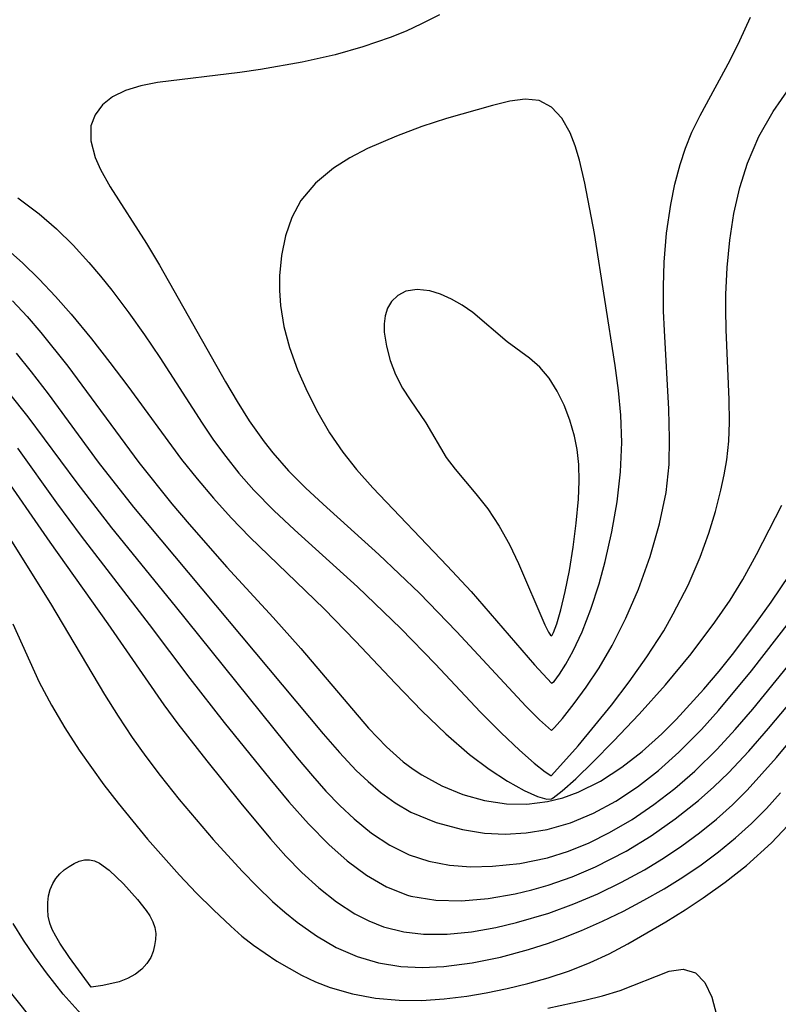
# Model space of a CAD drawing. Header units: metres. Extents: x 1073367 to 1082519, y 1569854 to 1574957.
# Tile 381 of 656: x 1076474 to 1076523, y 1573638 to 1573703. Entities that reach past the tile are written whole.
import ezdxf

# ---------------------------------------------------------------- set-up
doc = ezdxf.new("R2010")
doc.units = ezdxf.units.M
doc.layers.add('CGG_CurvaNivelLidar_v1', color=253, linetype='Continuous', lineweight=30)

msp = doc.modelspace()

# ---------------------------------------------------------------- linework, layer by layer
at = {"layer": 'CGG_CurvaNivelLidar_v1'}
for p, q in [((1076501.2018, 1573702.9418, 70.5), (1076500.0434, 1573702.3424, 70.5)), ((1076500.0434, 1573702.3424, 70.5), (1076499.0278, 1573701.8733, 70.5)), ((1076520.7957, 1573701.2595, 70.5), (1076521.485, 1573702.7739, 70.5)), ((1076499.0278, 1573701.8733, 70.5), (1076497.9915, 1573701.4493, 70.5)), ((1076497.9915, 1573701.4493, 70.5), (1076496.2186, 1573700.8389, 70.5)), ((1076520.1485, 1573699.99, 70.5), (1076520.7957, 1573701.2595, 70.5)), ((1076494.409, 1573700.3327, 70.5), (1076492.2581, 1573699.8453, 70.5)), ((1076496.2186, 1573700.8389, 70.5), (1076494.409, 1573700.3327, 70.5)), ((1076492.2581, 1573699.8453, 70.5), (1076489.5342, 1573699.3649, 70.5)), ((1076518.2023, 1573696.3806, 70.5), (1076520.1485, 1573699.99, 70.5)), ((1076488.1874, 1573699.1753, 70.5), (1076482.829, 1573698.5351, 70.5)), ((1076489.5342, 1573699.3649, 70.5), (1076488.1874, 1573699.1753, 70.5)), ((1076482.829, 1573698.5351, 70.5), (1076481.7352, 1573698.3142, 70.5)), ((1076480.7467, 1573698.0058, 70.5), (1076479.8951, 1573697.5866, 70.5)), ((1076481.7352, 1573698.3142, 70.5), (1076480.7467, 1573698.0058, 70.5)), ((1076522.9676, 1573696.6427, 70), (1076524.0551, 1573698.2021, 70)), ((1076479.2357, 1573697.0599, 70.5), (1076478.7594, 1573696.4266, 70.5)), ((1076479.8951, 1573697.5866, 70.5), (1076479.2357, 1573697.0599, 70.5)), ((1076505.7898, 1573697.3028, 71), (1076504.667, 1573697.0261, 71)), ((1076506.7998, 1573697.4424, 71), (1076505.7898, 1573697.3028, 71)), ((1076507.7004, 1573697.3437, 71), (1076506.7998, 1573697.4424, 71)), ((1076508.5013, 1573696.9155, 71), (1076507.7004, 1573697.3437, 71)), ((1076478.7594, 1573696.4266, 70.5), (1076478.4935, 1573695.7051, 70.5)), ((1076504.667, 1573697.0261, 71), (1076501.6689, 1573696.1749, 71)), ((1076509.1828, 1573696.1957, 71), (1076508.5013, 1573696.9155, 71)), ((1076522.0318, 1573695.0003, 70), (1076522.9676, 1573696.6427, 70)), ((1076501.6689, 1573696.1749, 71), (1076500.062, 1573695.6509, 71)), ((1076509.7342, 1573695.242, 71), (1076509.1828, 1573696.1957, 71)), ((1076517.6675, 1573695.2794, 70.5), (1076518.2023, 1573696.3806, 70.5)), ((1076478.4935, 1573695.7051, 70.5), (1076478.4828, 1573694.7117, 70.5)), ((1076500.062, 1573695.6509, 71), (1076498.4005, 1573695.031, 71)), ((1076510.061, 1573694.3924, 71), (1076509.7342, 1573695.242, 71)), ((1076517.2445, 1573694.2465, 70.5), (1076517.6675, 1573695.2794, 70.5)), ((1076478.4828, 1573694.7117, 70.5), (1076478.7722, 1573693.6414, 70.5)), ((1076498.4005, 1573695.031, 71), (1076496.5084, 1573694.2121, 71)), ((1076521.2768, 1573693.2765, 70), (1076522.0318, 1573695.0003, 70)), ((1076496.5084, 1573694.2121, 71), (1076495.3675, 1573693.6199, 71)), ((1076510.3332, 1573693.4534, 71), (1076510.061, 1573694.3924, 71)), ((1076516.8873, 1573693.1835, 70.5), (1076517.2445, 1573694.2465, 70.5)), ((1076478.7722, 1573693.6414, 70.5), (1076479.1179, 1573692.8585, 70.5)), ((1076495.3675, 1573693.6199, 71), (1076494.3054, 1573692.9505, 71)), ((1076510.6802, 1573691.97, 71), (1076510.3332, 1573693.4534, 71)), ((1076520.7804, 1573691.685, 70), (1076521.2768, 1573693.2765, 70)), ((1076479.1179, 1573692.8585, 70.5), (1076479.7422, 1573691.7251, 70.5)), ((1076494.3054, 1573692.9505, 71), (1076493.125, 1573691.9703, 71)), ((1076516.5488, 1573691.896, 70.5), (1076516.8873, 1573693.1835, 70.5)), ((1076493.125, 1573691.9703, 71), (1076492.1738, 1573690.825, 71)), ((1076511.3061, 1573688.6806, 71), (1076510.6802, 1573691.97, 71)), ((1076479.7422, 1573691.7251, 70.5), (1076482.1122, 1573688.0255, 70.5)), ((1076516.285, 1573690.5793, 70.5), (1076516.5488, 1573691.896, 70.5)), ((1076520.401, 1573689.9815, 70), (1076520.7804, 1573691.685, 70)), ((1076473.7275, 1573691.0049, 70), (1076475.1128, 1573689.9705, 70)), ((1076492.1738, 1573690.825, 71), (1076491.5859, 1573689.7218, 71)), ((1076516.0161, 1573688.7102, 70.5), (1076516.285, 1573690.5793, 70.5)), ((1076520.133, 1573688.2408, 70), (1076520.401, 1573689.9815, 70)), ((1076475.1128, 1573689.9705, 70), (1076476.2495, 1573688.9774, 70)), ((1076491.5859, 1573689.7218, 71), (1076491.1769, 1573688.5202, 71)), ((1076476.2495, 1573688.9774, 70), (1076477.3263, 1573687.9131, 70)), ((1076515.8546, 1573686.81, 70.5), (1076516.0161, 1573688.7102, 70.5)), ((1076491.1769, 1573688.5202, 71), (1076490.919, 1573687.2479, 71)), ((1076512.6531, 1573680.0688, 71), (1076511.3061, 1573688.6806, 71)), ((1076519.9626, 1573686.4757, 70), (1076520.133, 1573688.2408, 70)), ((1076472.884, 1573687.7863, 69.5), (1076474.03, 1573686.7736, 69.5)), ((1076477.3263, 1573687.9131, 70), (1076478.3557, 1573686.7946, 70)), ((1076482.1122, 1573688.0255, 70.5), (1076482.9583, 1573686.6224, 70.5)), ((1076474.03, 1573686.7736, 69.5), (1076475.1258, 1573685.7001, 69.5)), ((1076478.3557, 1573686.7946, 70), (1076479.1189, 1573685.9068, 70)), ((1076490.919, 1573687.2479, 71), (1076490.7924, 1573685.9292, 71)), ((1076515.8022, 1573685.2248, 70.5), (1076515.8546, 1573686.81, 70.5)), ((1076482.9583, 1573686.6224, 70.5), (1076487.26, 1573679.012, 70.5)), ((1076519.8833, 1573684.6969, 70), (1076519.9626, 1573686.4757, 70)), ((1076475.1258, 1573685.7001, 69.5), (1076476.1801, 1573684.578, 69.5)), ((1076479.1189, 1573685.9068, 70), (1076479.8559, 1573684.9938, 70)), ((1076490.7924, 1573685.9292, 71), (1076490.7783, 1573684.9637, 71)), ((1076479.8559, 1573684.9938, 70), (1076480.9569, 1573683.5162, 70)), ((1076490.7783, 1573684.9637, 71), (1076490.839, 1573683.9904, 71)), ((1076499.0222, 1573684.9159, 71.5), (1076498.4992, 1573684.6476, 71.5)), ((1076499.7628, 1573685.0379, 71.5), (1076499.0222, 1573684.9159, 71.5)), ((1076500.5734, 1573684.9538, 71.5), (1076499.7628, 1573685.0379, 71.5)), ((1076501.2818, 1573684.7377, 71.5), (1076500.5734, 1573684.9538, 71.5)), ((1076515.8153, 1573683.631, 70.5), (1076515.8022, 1573685.2248, 70.5)), ((1076473.372, 1573684.2939, 69), (1076474.3351, 1573683.2632, 69)), ((1076476.1801, 1573684.578, 69.5), (1076477.1997, 1573683.417, 69.5)), ((1076498.0801, 1573684.2425, 71.5), (1076497.8265, 1573683.814, 71.5)), ((1076498.4992, 1573684.6476, 71.5), (1076498.0801, 1573684.2425, 71.5)), ((1076501.9937, 1573684.4136, 71.5), (1076501.2818, 1573684.7377, 71.5)), ((1076502.6959, 1573684.0039, 71.5), (1076501.9937, 1573684.4136, 71.5)), ((1076519.8778, 1573683.7241, 70), (1076519.8833, 1573684.6969, 70)), ((1076490.839, 1573683.9904, 71), (1076491.0663, 1573682.6206, 71)), ((1076497.8265, 1573683.814, 71.5), (1076497.6669, 1573683.32, 71.5)), ((1076503.3754, 1573683.5257, 71.5), (1076502.6959, 1573684.0039, 71.5)), ((1076515.8651, 1573682.3695, 70.5), (1076515.8153, 1573683.631, 70.5)), ((1076519.9058, 1573682.4042, 70), (1076519.8778, 1573683.7241, 70)), ((1076474.3351, 1573683.2632, 69), (1076475.2365, 1573682.2304, 69)), ((1076477.1997, 1573683.417, 69.5), (1076478.5216, 1573681.8099, 69.5)), ((1076480.9569, 1573683.5162, 70), (1076481.9764, 1573682.0707, 70)), ((1076497.6669, 1573683.32, 71.5), (1076497.6038, 1573682.8032, 71.5)), ((1076505.6226, 1573681.6249, 71.5), (1076503.3754, 1573683.5257, 71.5)), ((1076491.0663, 1573682.6206, 71), (1076491.4383, 1573681.2521, 71)), ((1076497.6038, 1573682.8032, 71.5), (1076497.6145, 1573682.2512, 71.5)), ((1076516.156, 1573677.2424, 70.5), (1076515.8651, 1573682.3695, 70.5)), ((1076520.0976, 1573677.8632, 70), (1076519.9058, 1573682.4042, 70)), ((1076475.2365, 1573682.2304, 69), (1076476.9784, 1573680.0464, 69)), ((1076478.5216, 1573681.8099, 69.5), (1076479.7188, 1573680.2828, 69.5)), ((1076481.9764, 1573682.0707, 70), (1076482.9729, 1573680.6025, 70)), ((1076497.6145, 1573682.2512, 71.5), (1076497.7466, 1573681.347, 71.5)), ((1076491.4383, 1573681.2521, 71), (1076491.9625, 1573679.806, 71)), ((1076497.7466, 1573681.347, 71.5), (1076497.9964, 1573680.4149, 71.5)), ((1076507.0747, 1573680.5595, 71.5), (1076505.6226, 1573681.6249, 71.5)), ((1076473.6085, 1573680.8775, 68.5), (1076474.6008, 1573679.6716, 68.5)), ((1076482.9729, 1573680.6025, 70), (1076485.7346, 1573676.3303, 70)), ((1076497.9964, 1573680.4149, 71.5), (1076498.3495, 1573679.4878, 71.5)), ((1076507.7476, 1573679.9746, 71.5), (1076507.0747, 1573680.5595, 71.5)), ((1076476.9784, 1573680.0464, 69), (1076481.619, 1573673.7618, 69)), ((1076479.7188, 1573680.2828, 69.5), (1076480.8935, 1573678.7346, 69.5)), ((1076491.9625, 1573679.806, 71), (1076492.5924, 1573678.3743, 71)), ((1076508.3592, 1573679.2475, 71.5), (1076507.7476, 1573679.9746, 71.5)), ((1076512.8822, 1573678.4428, 71), (1076512.6531, 1573680.0688, 71)), ((1076474.6008, 1573679.6716, 68.5), (1076475.7043, 1573678.234, 68.5)), ((1076498.3495, 1573679.4878, 71.5), (1076498.8006, 1573678.5976, 71.5)), ((1076508.8845, 1573678.4114, 71.5), (1076508.3592, 1573679.2475, 71.5)), ((1076480.8935, 1573678.7346, 69.5), (1076484.4007, 1573673.9615, 69.5)), ((1076487.26, 1573679.012, 70.5), (1076488.0131, 1573677.7292, 70.5)), ((1076498.8006, 1573678.5976, 71.5), (1076499.2929, 1573677.8328, 71.5)), ((1076513.0396, 1573676.8354, 71), (1076512.8822, 1573678.4428, 71)), ((1076473.1887, 1573678.2429, 68), (1076474.3804, 1573676.7257, 68)), ((1076475.7043, 1573678.234, 68.5), (1076478.9572, 1573673.7884, 68.5)), ((1076492.5924, 1573678.3743, 71), (1076493.2805, 1573677.0186, 71)), ((1076499.2929, 1573677.8328, 71.5), (1076500.3231, 1573676.3526, 71.5)), ((1076509.3328, 1573677.4913, 71.5), (1076508.8845, 1573678.4114, 71.5)), ((1076520.1081, 1573676.3756, 70), (1076520.0976, 1573677.8632, 70)), ((1076488.0131, 1573677.7292, 70.5), (1076488.8045, 1573676.4773, 70.5)), ((1076509.7075, 1573676.5064, 71.5), (1076509.3328, 1573677.4913, 71.5)), ((1076516.2083, 1573675.3156, 70.5), (1076516.156, 1573677.2424, 70.5)), ((1076474.3804, 1573676.7257, 68), (1076477.5641, 1573672.4428, 68)), ((1076493.2805, 1573677.0186, 71), (1076494.0507, 1573675.6959, 71)), ((1076510.0052, 1573675.4709, 71.5), (1076509.7075, 1573676.5064, 71.5)), ((1076513.0879, 1573675.0553, 71), (1076513.0396, 1573676.8354, 71)), ((1076485.7346, 1573676.3303, 70), (1076486.4873, 1573675.2232, 70)), ((1076488.8045, 1573676.4773, 70.5), (1076489.7791, 1573675.1005, 70.5)), ((1076500.3231, 1573676.3526, 71.5), (1076501.6523, 1573674.0797, 71.5)), ((1076520.0598, 1573675.1476, 70), (1076520.1081, 1573676.3756, 70)), ((1076486.4873, 1573675.2232, 70), (1076487.2749, 1573674.1438, 70)), ((1076494.0507, 1573675.6959, 71), (1076494.9134, 1573674.4232, 71)), ((1076510.1834, 1573674.5999, 71.5), (1076510.0052, 1573675.4709, 71.5)), ((1076516.1791, 1573673.628, 70.5), (1076516.2083, 1573675.3156, 70.5)), ((1076473.6959, 1573674.701, 67.5), (1076476.2539, 1573671.1352, 67.5)), ((1076489.7791, 1573675.1005, 70.5), (1076490.3486, 1573674.3786, 70.5)), ((1076510.288, 1573673.6222, 71.5), (1076510.1834, 1573674.5999, 71.5)), ((1076513.0068, 1573673.1553, 71), (1076513.0879, 1573675.0553, 71)), ((1076519.9376, 1573673.9386, 70), (1076520.0598, 1573675.1476, 70)), ((1076484.4007, 1573673.9615, 69.5), (1076485.4162, 1573672.6862, 69.5)), ((1076487.2749, 1573674.1438, 70), (1076488.1391, 1573673.0648, 70)), ((1076490.3486, 1573674.3786, 70.5), (1076491.3782, 1573673.2143, 70.5)), ((1076494.9134, 1573674.4232, 71), (1076495.802, 1573673.3042, 71)), ((1076501.6523, 1573674.0797, 71.5), (1076502.2239, 1573673.3143, 71.5)), ((1076519.7678, 1573672.9442, 70), (1076519.9376, 1573673.9386, 70)), ((1076472.4142, 1573673.4269, 67), (1076475.8024, 1573668.5674, 67)), ((1076478.9572, 1573673.7884, 68.5), (1076481.2697, 1573670.8425, 68.5)), ((1076481.619, 1573673.7618, 69), (1076483.7741, 1573671.0569, 69)), ((1076495.802, 1573673.3042, 71), (1076496.8616, 1573672.1056, 71)), ((1076502.2239, 1573673.3143, 71.5), (1076503.5894, 1573671.7158, 71.5)), ((1076510.3097, 1573672.5319, 71.5), (1076510.288, 1573673.6222, 71.5)), ((1076515.9769, 1573671.7972, 70.5), (1076516.1791, 1573673.628, 70.5)), ((1076485.4162, 1573672.6862, 69.5), (1076486.4712, 1573671.4436, 69.5)), ((1076488.1391, 1573673.0648, 70), (1076489.1168, 1573671.958, 70)), ((1076491.3782, 1573673.2143, 70.5), (1076492.4753, 1573672.1068, 70.5)), ((1076512.7866, 1573671.198, 71), (1076513.0068, 1573673.1553, 71)), ((1076519.5502, 1573671.9565, 70), (1076519.7678, 1573672.9442, 70)), ((1076477.5641, 1573672.4428, 68), (1076479.8425, 1573669.5037, 68)), ((1076492.4753, 1573672.1068, 70.5), (1076493.6191, 1573671.0372, 70.5)), ((1076496.8616, 1573672.1056, 71), (1076501.7157, 1573667.0267, 71)), ((1076510.2616, 1573671.3594, 71.5), (1076510.3097, 1573672.5319, 71.5)), ((1076486.4712, 1573671.4436, 69.5), (1076487.6393, 1573670.1504, 69.5)), ((1076489.1168, 1573671.958, 70), (1076490.4096, 1573670.6394, 70)), ((1076503.5894, 1573671.7158, 71.5), (1076504.3599, 1573670.7274, 71.5)), ((1076515.5543, 1573669.7636, 70.5), (1076515.9769, 1573671.7972, 70.5)), ((1076519.1913, 1573670.5577, 70), (1076519.5502, 1573671.9565, 70)), ((1076476.2539, 1573671.1352, 67.5), (1076477.8635, 1573668.9539, 67.5)), ((1076481.2697, 1573670.8425, 68.5), (1076493.6223, 1573656.0768, 68.5)), ((1076483.7741, 1573671.0569, 69), (1076484.891, 1573669.7317, 69)), ((1076493.6191, 1573671.0372, 70.5), (1076497.2511, 1573667.7633, 70.5)), ((1076504.3599, 1573670.7274, 71.5), (1076505.1081, 1573669.6149, 71.5)), ((1076510.124, 1573669.801, 71.5), (1076510.2616, 1573671.3594, 71.5)), ((1076512.4452, 1573669.2307, 71), (1076512.7866, 1573671.198, 71)), ((1076521.8818, 1573667.7637, 69.5), (1076523.5319, 1573670.9741, 69.5)), ((1076487.6393, 1573670.1504, 69.5), (1076488.8468, 1573668.8952, 69.5)), ((1076490.4096, 1573670.6394, 70), (1076491.7589, 1573669.37, 70)), ((1076518.7712, 1573669.1432, 70), (1076519.1913, 1573670.5577, 70)), ((1076479.8425, 1573669.5037, 68), (1076483.9852, 1573664.4044, 68)), ((1076484.891, 1573669.7317, 69), (1076487.3442, 1573666.9439, 69)), ((1076505.1081, 1573669.6149, 71.5), (1076505.7753, 1573668.4179, 71.5)), ((1076509.9218, 1573668.2328, 71.5), (1076510.124, 1573669.801, 71.5)), ((1076514.9438, 1573667.6396, 70.5), (1076515.5543, 1573669.7636, 70.5)), ((1076472.9889, 1573669.151, 66.5), (1076475.85, 1573664.5779, 66.5)), ((1076477.8635, 1573668.9539, 67.5), (1076482.2845, 1573663.1983, 67.5)), ((1076488.8468, 1573668.8952, 69.5), (1076493.6847, 1573664.2169, 69.5)), ((1076491.7589, 1573669.37, 70), (1076495.8674, 1573665.6545, 70)), ((1076512.0076, 1573667.3074, 71), (1076512.4452, 1573669.2307, 71)), ((1076518.2058, 1573667.5961, 70), (1076518.7712, 1573669.1432, 70)), ((1076475.8024, 1573668.5674, 67), (1076479.5975, 1573663.2415, 67)), ((1076505.7753, 1573668.4179, 71.5), (1076506.3676, 1573667.1819, 71.5)), ((1076509.6745, 1573666.7239, 71.5), (1076509.9218, 1573668.2328, 71.5)), ((1076497.2511, 1573667.7633, 70.5), (1076499.9103, 1573665.235, 70.5)), ((1076514.1789, 1573665.5067, 70.5), (1076514.9438, 1573667.6396, 70.5)), ((1076517.4101, 1573665.7714, 70), (1076518.2058, 1573667.5961, 70)), ((1076520.9854, 1573666.1315, 69.5), (1076521.8818, 1573667.7637, 69.5)), ((1076487.3442, 1573666.9439, 69), (1076490.3701, 1573663.6573, 69)), ((1076501.7157, 1573667.0267, 71), (1076503.2687, 1573665.3514, 71)), ((1076506.3676, 1573667.1819, 71.5), (1076508.0784, 1573663.1796, 71.5)), ((1076511.6106, 1573665.8598, 71), (1076512.0076, 1573667.3074, 71)), ((1076522.8191, 1573664.6571, 69), (1076524.6239, 1573667.3247, 69)), ((1076509.4011, 1573665.3428, 71.5), (1076509.6745, 1573666.7239, 71.5)), ((1076495.8674, 1573665.6545, 70), (1076498.6799, 1573662.9483, 70)), ((1076511.0747, 1573664.205, 71), (1076511.6106, 1573665.8598, 71)), ((1076516.4486, 1573663.8846, 70), (1076517.4101, 1573665.7714, 70)), ((1076520.1492, 1573664.7807, 69.5), (1076520.9854, 1573666.1315, 69.5)), ((1076499.9103, 1573665.235, 70.5), (1076502.3252, 1573662.7477, 70.5)), ((1076503.2687, 1573665.3514, 71), (1076507.4015, 1573660.5784, 71)), ((1076509.121, 1573664.1577, 71.5), (1076509.4011, 1573665.3428, 71.5)), ((1076513.3656, 1573663.6052, 70.5), (1076514.1789, 1573665.5067, 70.5)), ((1076475.85, 1573664.5779, 66.5), (1076479.3824, 1573658.6264, 66.5)), ((1076483.9852, 1573664.4044, 68), (1076491.938, 1573654.5157, 68)), ((1076519.1662, 1573663.3448, 69.5), (1076520.1492, 1573664.7807, 69.5)), ((1076521.8831, 1573663.3313, 69), (1076522.8191, 1573664.6571, 69)), ((1076493.6847, 1573664.2169, 69.5), (1076495.7321, 1573662.1131, 69.5)), ((1076508.8558, 1573663.2363, 71.5), (1076509.121, 1573664.1577, 71.5)), ((1076510.5051, 1573662.728, 71), (1076511.0747, 1573664.205, 71)), ((1076515.8256, 1573662.7966, 70), (1076516.4486, 1573663.8846, 70)), ((1076473.4084, 1573663.2527, 66), (1076475.1258, 1573659.4472, 66)), ((1076479.5975, 1573663.2415, 67), (1076483.2515, 1573657.9701, 67)), ((1076482.2845, 1573663.1983, 67.5), (1076484.9321, 1573659.6806, 67.5)), ((1076490.3701, 1573663.6573, 69), (1076492.1783, 1573661.6365, 69)), ((1076508.0784, 1573663.1796, 71.5), (1076508.3212, 1573662.6941, 71.5)), ((1076508.6457, 1573662.6703, 71.5), (1076508.8558, 1573663.2363, 71.5)), ((1076512.4686, 1573661.8282, 70.5), (1076513.3656, 1573663.6052, 70.5)), ((1076517.6089, 1573661.2926, 69.5), (1076519.1662, 1573663.3448, 69.5)), ((1076520.3969, 1573661.3595, 69), (1076521.8831, 1573663.3313, 69)), ((1076521.5565, 1573660.1752, 68.5), (1076524.0155, 1573663.3777, 68.5)), ((1076498.6799, 1573662.9483, 70), (1076500.9216, 1573660.6331, 70)), ((1076502.3252, 1573662.7477, 70.5), (1076506.8598, 1573657.8596, 70.5)), ((1076508.3212, 1573662.6941, 71.5), (1076508.4356, 1573662.5069, 71.5)), ((1076508.4356, 1573662.5069, 71.5), (1076508.5, 1573662.4554, 71.5)), ((1076508.5, 1573662.4554, 71.5), (1076508.5574, 1573662.4993, 71.5)), ((1076508.5574, 1573662.4993, 71.5), (1076508.6457, 1573662.6703, 71.5)), ((1076509.9275, 1573661.474, 71), (1076510.5051, 1573662.728, 71)), ((1076514.7351, 1573661.0865, 70), (1076515.8256, 1573662.7966, 70)), ((1076495.7321, 1573662.1131, 69.5), (1076498.3343, 1573659.3451, 69.5)), ((1076511.6174, 1573660.3836, 70.5), (1076512.4686, 1573661.8282, 70.5)), ((1076492.1783, 1573661.6365, 69), (1076496.5798, 1573656.4468, 69)), ((1076509.4544, 1573660.6092, 71), (1076509.9275, 1573661.474, 71)), ((1076515.9308, 1573659.275, 69.5), (1076517.6089, 1573661.2926, 69.5)), ((1076519.4312, 1573660.1533, 69), (1076520.3969, 1573661.3595, 69)), ((1076500.9216, 1573660.6331, 70), (1076503.8935, 1573657.4942, 70)), ((1076507.4015, 1573660.5784, 71), (1076508.5, 1573659.3685, 71)), ((1076509.0387, 1573659.9559, 71), (1076509.4544, 1573660.6092, 71)), ((1076513.5837, 1573659.4576, 70), (1076514.7351, 1573661.0865, 70)), ((1076521.6301, 1573657.6712, 68), (1076523.9243, 1573660.4773, 68)), ((1076508.6772, 1573659.4864, 71), (1076509.0387, 1573659.9559, 71)), ((1076510.7748, 1573659.1132, 70.5), (1076511.6174, 1573660.3836, 70.5)), ((1076518.4381, 1573658.9753, 69), (1076519.4312, 1573660.1533, 69)), ((1076519.4031, 1573657.5894, 68.5), (1076521.5565, 1573660.1752, 68.5)), ((1076475.1258, 1573659.4472, 66), (1076475.9215, 1573657.9363, 66)), ((1076484.9321, 1573659.6806, 67.5), (1076487.1829, 1573656.8196, 67.5)), ((1076498.3343, 1573659.3451, 69.5), (1076500.0556, 1573657.5667, 69.5)), ((1076508.5, 1573659.3685, 71), (1076508.6772, 1573659.4864, 71)), ((1076512.4301, 1573657.9446, 70), (1076513.5837, 1573659.4576, 70)), ((1076514.2141, 1573657.3467, 69.5), (1076515.9308, 1573659.275, 69.5)), ((1076479.3824, 1573658.6264, 66.5), (1076480.2616, 1573657.2243, 66.5)), ((1076509.9951, 1573658.0429, 70.5), (1076510.7748, 1573659.1132, 70.5)), ((1076516.63, 1573657.0076, 69), (1076518.4381, 1573658.9753, 69)), ((1076475.9215, 1573657.9363, 66), (1076476.7955, 1573656.4569, 66)), ((1076483.2515, 1573657.9701, 67), (1076484.1616, 1573656.7354, 67)), ((1076509.2347, 1573657.0831, 70.5), (1076509.9951, 1573658.0429, 70.5)), ((1076510.2492, 1573655.3002, 70), (1076512.4301, 1573657.9446, 70)), ((1076522.6609, 1573656.4158, 67.5), (1076523.9177, 1573657.9155, 67.5)), ((1076523.1701, 1573654.5232, 67), (1076526.1913, 1573658.1828, 67)), ((1076500.0556, 1573657.5667, 69.5), (1076501.6203, 1573656.0665, 69.5)), ((1076503.8935, 1573657.4942, 70), (1076505.2402, 1573656.1321, 70)), ((1076506.8598, 1573657.8596, 70.5), (1076507.7178, 1573656.9946, 70.5)), ((1076512.5598, 1573655.5865, 69.5), (1076514.2141, 1573657.3467, 69.5)), ((1076518.281, 1573656.3494, 68.5), (1076519.4031, 1573657.5894, 68.5)), ((1076520.4828, 1573656.3496, 68), (1076521.6301, 1573657.6712, 68)), ((1076480.2616, 1573657.2243, 66.5), (1076481.1773, 1573655.8434, 66.5)), ((1076484.1616, 1573656.7354, 67), (1076486.0393, 1573654.3116, 67)), ((1076487.1829, 1573656.8196, 67.5), (1076490.153, 1573653.1352, 67.5)), ((1076507.7178, 1573656.9946, 70.5), (1076508.5, 1573656.2817, 70.5)), ((1076508.7108, 1573656.4796, 70.5), (1076509.2347, 1573657.0831, 70.5)), ((1076515.6928, 1573656.0788, 69), (1076516.63, 1573657.0076, 69)), ((1076476.7955, 1573656.4569, 66), (1076477.7338, 1573655.0059, 66)), ((1076493.6223, 1573656.0768, 68.5), (1076494.6897, 1573654.8488, 68.5)), ((1076496.5798, 1573656.4468, 69), (1076497.7512, 1573655.2219, 69)), ((1076501.6203, 1573656.0665, 69.5), (1076503.1759, 1573654.7282, 69.5)), ((1076505.2402, 1573656.1321, 70), (1076506.4159, 1573655.0163, 70)), ((1076508.5, 1573656.2817, 70.5), (1076508.7108, 1573656.4796, 70.5)), ((1076514.4237, 1573654.9303, 69), (1076515.6928, 1573656.0788, 69)), ((1076516.8207, 1573654.8765, 68.5), (1076518.281, 1573656.3494, 68.5)), ((1076519.2997, 1573655.069, 68), (1076520.4828, 1573656.3496, 68)), ((1076521.3736, 1573654.9515, 67.5), (1076522.6609, 1573656.4158, 67.5)), ((1076481.1773, 1573655.8434, 66.5), (1076482.0678, 1573654.5909, 66.5)), ((1076511.237, 1573654.2442, 69.5), (1076512.5598, 1573655.5865, 69.5)), ((1076477.7338, 1573655.0059, 66), (1076479.3357, 1573652.7528, 66)), ((1076494.6897, 1573654.8488, 68.5), (1076495.7886, 1573653.6858, 68.5)), ((1076497.7512, 1573655.2219, 69), (1076498.8495, 1573654.248, 69)), ((1076503.1759, 1573654.7282, 69.5), (1076504.4529, 1573653.7671, 69.5)), ((1076506.4159, 1573655.0163, 70), (1076507.3882, 1573654.1559, 70)), ((1076508.5, 1573653.3508, 70), (1076510.2492, 1573655.3002, 70)), ((1076513.1042, 1573653.8934, 69), (1076514.4237, 1573654.9303, 69)), ((1076515.4803, 1573653.6771, 68.5), (1076516.8207, 1573654.8765, 68.5)), ((1076517.8537, 1573653.6469, 68), (1076519.2997, 1573655.069, 68)), ((1076520.0431, 1573653.5407, 67.5), (1076521.3736, 1573654.9515, 67.5)), ((1076482.0678, 1573654.5909, 66.5), (1076482.9934, 1573653.3619, 66.5)), ((1076486.0393, 1573654.3116, 67), (1076488.2551, 1573651.561, 67)), ((1076491.938, 1573654.5157, 68), (1076492.9293, 1573653.3328, 68)), ((1076498.8495, 1573654.248, 69), (1076499.5004, 1573653.7607, 69)), ((1076507.3882, 1573654.1559, 70), (1076508.0911, 1573653.5876, 70)), ((1076510.1006, 1573653.1498, 69.5), (1076511.237, 1573654.2442, 69.5)), ((1076521.2706, 1573652.4102, 67), (1076523.1701, 1573654.5232, 67)), ((1076495.7886, 1573653.6858, 68.5), (1076496.5566, 1573652.9558, 68.5)), ((1076499.5004, 1573653.7607, 69), (1076500.051, 1573653.3992, 69)), ((1076504.4529, 1573653.7671, 69.5), (1076505.645, 1573652.988, 69.5)), ((1076508.0911, 1573653.5876, 70), (1076508.461, 1573653.3495, 70)), ((1076511.7008, 1573652.9899, 69), (1076513.1042, 1573653.8934, 69)), ((1076514.1258, 1573652.6271, 68.5), (1076515.4803, 1573653.6771, 68.5)), ((1076516.5438, 1573652.5098, 68), (1076517.8537, 1573653.6469, 68)), ((1076519.1015, 1573652.6231, 67.5), (1076520.0431, 1573653.5407, 67.5)), ((1076482.9934, 1573653.3619, 66.5), (1076484.2367, 1573651.7946, 66.5)), ((1076490.153, 1573653.1352, 67.5), (1076491.3988, 1573651.6357, 67.5)), ((1076492.9293, 1573653.3328, 68), (1076493.8067, 1573652.3453, 68)), ((1076496.5566, 1573652.9558, 68.5), (1076497.3541, 1573652.28, 68.5)), ((1076500.051, 1573653.3992, 69), (1076501.3582, 1573652.6885, 69)), ((1076505.645, 1573652.988, 69.5), (1076506.7285, 1573652.3898, 69.5)), ((1076508.461, 1573653.3495, 70), (1076508.5, 1573653.3508, 70)), ((1076509.2155, 1573652.3581, 69.5), (1076510.1006, 1573653.1498, 69.5)), ((1076510.2389, 1573652.2683, 69), (1076511.7008, 1573652.9899, 69)), ((1076479.3357, 1573652.7528, 66), (1076480.2587, 1573651.55, 66)), ((1076493.8067, 1573652.3453, 68), (1076494.7092, 1573651.4056, 68)), ((1076497.3541, 1573652.28, 68.5), (1076498.3233, 1573651.5774, 68.5)), ((1076501.3582, 1573652.6885, 69), (1076502.7255, 1573652.1299, 69)), ((1076502.7255, 1573652.1299, 69), (1076504.1349, 1573651.732, 69)), ((1076506.7285, 1573652.3898, 69.5), (1076507.6056, 1573651.9983, 69.5)), ((1076508.6275, 1573651.8981, 69.5), (1076509.2155, 1573652.3581, 69.5)), ((1076509.249, 1573651.9103, 69), (1076510.2389, 1573652.2683, 69)), ((1076512.7135, 1573651.695, 68.5), (1076514.1258, 1573652.6271, 68.5)), ((1076515.1774, 1573651.4567, 68), (1076516.5438, 1573652.5098, 68)), ((1076518.0891, 1573651.7275, 67.5), (1076519.1015, 1573652.6231, 67.5)), ((1076520.3072, 1573651.4473, 67), (1076521.2706, 1573652.4102, 67)), ((1076522.5136, 1573651.2127, 66.5), (1076523.4335, 1573652.2355, 66.5)), ((1076480.2587, 1573651.55, 66), (1076482.1786, 1573649.2062, 66)), ((1076484.2367, 1573651.7946, 66.5), (1076486.451, 1573649.1921, 66.5)), ((1076488.2551, 1573651.561, 67), (1076490.2047, 1573649.2212, 67)), ((1076491.3988, 1573651.6357, 67.5), (1076492.6714, 1573650.1966, 67.5)), ((1076498.3233, 1573651.5774, 68.5), (1076499.3421, 1573650.9784, 68.5)), ((1076504.1349, 1573651.732, 69), (1076505.5703, 1573651.5137, 69)), ((1076505.5703, 1573651.5137, 69), (1076506.9091, 1573651.4932, 69)), ((1076506.9091, 1573651.4932, 69), (1076508.2402, 1573651.6561, 69)), ((1076507.6056, 1573651.9983, 69.5), (1076508.2138, 1573651.8121, 69.5)), ((1076508.2138, 1573651.8121, 69.5), (1076508.5, 1573651.8392, 69.5)), ((1076508.2402, 1573651.6561, 69), (1076509.249, 1573651.9103, 69)), ((1076508.5, 1573651.8392, 69.5), (1076508.6275, 1573651.8981, 69.5)), ((1076511.248, 1573650.8998, 68.5), (1076512.7135, 1573651.695, 68.5)), ((1076516.5815, 1573650.5343, 67.5), (1076518.0891, 1573651.7275, 67.5)), ((1076494.7092, 1573651.4056, 68), (1076495.6444, 1573650.5285, 68)), ((1076499.3421, 1573650.9784, 68.5), (1076500.9842, 1573650.287, 68.5)), ((1076509.7538, 1573650.275, 68.5), (1076511.248, 1573650.8998, 68.5)), ((1076513.7606, 1573650.4933, 68), (1076515.1774, 1573651.4567, 68)), ((1076519.2607, 1573650.5108, 67), (1076520.3072, 1573651.4473, 67)), ((1076521.5525, 1573650.2339, 66.5), (1076522.5136, 1573651.2127, 66.5)), ((1076492.6714, 1573650.1966, 67.5), (1076493.9898, 1573648.8535, 67.5)), ((1076495.6444, 1573650.5285, 68), (1076496.7814, 1573649.6099, 68)), ((1076500.9842, 1573650.287, 68.5), (1076502.708, 1573649.8272, 68.5)), ((1076508.2192, 1573649.8324, 68.5), (1076509.7538, 1573650.275, 68.5)), ((1076512.2962, 1573649.6332, 68), (1076513.7606, 1573650.4933, 68)), ((1076515.0082, 1573649.4348, 67.5), (1076516.5815, 1573650.5343, 67.5)), ((1076518.1661, 1573649.6276, 67), (1076519.2607, 1573650.5108, 67)), ((1076520.5037, 1573649.2842, 66.5), (1076521.5525, 1573650.2339, 66.5)), ((1076522.8551, 1573648.9596, 66), (1076524.2887, 1573650.4943, 66)), ((1076496.7814, 1573649.6099, 68), (1076497.9767, 1573648.8224, 68)), ((1076502.708, 1573649.8272, 68.5), (1076504.1387, 1573649.6088, 68.5)), ((1076504.1387, 1573649.6088, 68.5), (1076505.5002, 1573649.5419, 68.5)), ((1076505.5002, 1573649.5419, 68.5), (1076506.8649, 1573649.614, 68.5)), ((1076506.8649, 1573649.614, 68.5), (1076508.2192, 1573649.8324, 68.5)), ((1076510.9756, 1573648.9795, 68), (1076512.2962, 1573649.6332, 68)), ((1076517.0069, 1573648.7742, 67), (1076518.1661, 1573649.6276, 67)), ((1076482.1786, 1573649.2062, 66), (1076484.2569, 1573646.8706, 66)), ((1076486.451, 1573649.1921, 66.5), (1076488.3565, 1573647.1172, 66.5)), ((1076490.2047, 1573649.2212, 67), (1076491.2032, 1573648.1028, 67)), ((1076509.6246, 1573648.429, 68), (1076510.9756, 1573648.9795, 68)), ((1076513.3769, 1573648.4364, 67.5), (1076515.0082, 1573649.4348, 67.5)), ((1076519.4025, 1573648.3899, 66.5), (1076520.5037, 1573649.2842, 66.5)), ((1076521.2247, 1573647.4981, 66), (1076522.8551, 1573648.9596, 66)), ((1076493.9898, 1573648.8535, 67.5), (1076495.1904, 1573647.7952, 67.5)), ((1076497.9767, 1573648.8224, 68), (1076499.2359, 1573648.1963, 68)), ((1076508.2482, 1573647.9949, 68), (1076509.6246, 1573648.429, 68)), ((1076511.3798, 1573647.4034, 67.5), (1076513.3769, 1573648.4364, 67.5)), ((1076515.8106, 1573647.9697, 67), (1076517.0069, 1573648.7742, 67)), ((1076518.2582, 1573647.5432, 66.5), (1076519.4025, 1573648.3899, 66.5)), ((1076477.0661, 1573647.4369, 65.5), (1076477.3914, 1573647.6293, 65.5)), ((1076477.3914, 1573647.6293, 65.5), (1076477.7249, 1573647.7744, 65.5)), ((1076477.7249, 1573647.7744, 65.5), (1076478.0614, 1573647.8601, 65.5)), ((1076478.0614, 1573647.8601, 65.5), (1076478.3964, 1573647.8695, 65.5)), ((1076478.3964, 1573647.8695, 65.5), (1076478.7231, 1573647.7905, 65.5)), ((1076478.7231, 1573647.7905, 65.5), (1076479.045, 1573647.6387, 65.5)), ((1076479.045, 1573647.6387, 65.5), (1076479.6776, 1573647.1861, 65.5)), ((1076491.2032, 1573648.1028, 67), (1076492.2334, 1573647.0427, 67)), ((1076495.1904, 1573647.7952, 67.5), (1076496.4441, 1573646.8691, 67.5)), ((1076499.2359, 1573648.1963, 68), (1076500.5261, 1573647.7684, 68)), ((1076500.5261, 1573647.7684, 68), (1076501.8659, 1573647.5119, 68)), ((1076504.6575, 1573647.4388, 68), (1076506.4568, 1573647.6251, 68)), ((1076506.4568, 1573647.6251, 68), (1076508.2482, 1573647.9949, 68)), ((1076514.5795, 1573647.2175, 67), (1076515.8106, 1573647.9697, 67)), ((1076476.4673, 1573646.9414, 65.5), (1076476.7555, 1573647.2059, 65.5)), ((1076476.7555, 1573647.2059, 65.5), (1076477.0661, 1573647.4369, 65.5)), ((1076479.6776, 1573647.1861, 65.5), (1076480.6051, 1573646.3036, 65.5)), ((1076488.3565, 1573647.1172, 66.5), (1076489.3339, 1573646.1129, 66.5)), ((1076492.2334, 1573647.0427, 67), (1076493.3367, 1573646.036, 67)), ((1076501.8659, 1573647.5119, 68), (1076503.2505, 1573647.4112, 68)), ((1076503.2505, 1573647.4112, 68), (1076504.6575, 1573647.4388, 68)), ((1076509.8534, 1573646.7469, 67.5), (1076511.3798, 1573647.4034, 67.5)), ((1076513.0731, 1573646.3965, 67), (1076514.5795, 1573647.2175, 67)), ((1076517.0713, 1573646.7354, 66.5), (1076518.2582, 1573647.5432, 66.5)), ((1076519.8403, 1573646.4158, 66), (1076521.2247, 1573647.4981, 66)), ((1076476.0009, 1573646.3177, 65.5), (1076476.2115, 1573646.6455, 65.5)), ((1076476.2115, 1573646.6455, 65.5), (1076476.4673, 1573646.9414, 65.5)), ((1076484.2569, 1573646.8706, 66), (1076485.3609, 1573645.7096, 66)), ((1076496.4441, 1573646.8691, 67.5), (1076497.7549, 1573646.1089, 67.5)), ((1076508.3017, 1573646.2033, 67.5), (1076509.8534, 1573646.7469, 67.5)), ((1076511.5297, 1573645.6521, 67), (1076513.0731, 1573646.3965, 67)), ((1076515.8511, 1573645.9728, 66.5), (1076517.0713, 1573646.7354, 66.5)), ((1076518.4004, 1573645.3911, 66), (1076519.8403, 1573646.4158, 66)), ((1076475.7332, 1573645.5125, 65.5), (1076475.8377, 1573645.9293, 65.5)), ((1076475.8377, 1573645.9293, 65.5), (1076476.0009, 1573646.3177, 65.5)), ((1076480.6051, 1573646.3036, 65.5), (1076481.5306, 1573645.2858, 65.5)), ((1076485.3609, 1573645.7096, 66), (1076486.4767, 1573644.5929, 66)), ((1076489.3339, 1573646.1129, 66.5), (1076490.334, 1573645.1515, 66.5)), ((1076493.3367, 1573646.036, 67), (1076494.4889, 1573645.1315, 67)), ((1076497.7549, 1573646.1089, 67.5), (1076499.1304, 1573645.5602, 67.5)), ((1076506.1336, 1573645.6543, 67.5), (1076507.2198, 1573645.9023, 67.5)), ((1076507.2198, 1573645.9023, 67.5), (1076508.3017, 1573646.2033, 67.5)), ((1076514.5372, 1573645.224, 66.5), (1076515.8511, 1573645.9728, 66.5)), ((1076475.6719, 1573644.633, 65.5), (1076475.6791, 1573645.0775, 65.5)), ((1076475.6791, 1573645.0775, 65.5), (1076475.7332, 1573645.5125, 65.5)), ((1076481.5306, 1573645.2858, 65.5), (1076482.0934, 1573644.569, 65.5)), ((1076490.334, 1573645.1515, 66.5), (1076491.1273, 1573644.4508, 66.5)), ((1076494.4889, 1573645.1315, 67), (1076495.6932, 1573644.3523, 67)), ((1076499.1304, 1573645.5602, 67.5), (1076499.3359, 1573645.5015, 67.5)), ((1076499.3359, 1573645.5015, 67.5), (1076500.9622, 1573645.2219, 67.5)), ((1076500.9622, 1573645.2219, 67.5), (1076502.6517, 1573645.1926, 67.5)), ((1076502.6517, 1573645.1926, 67.5), (1076504.3819, 1573645.3516, 67.5)), ((1076504.3819, 1573645.3516, 67.5), (1076506.1336, 1573645.6543, 67.5)), ((1076509.9581, 1573644.984, 67), (1076511.5297, 1573645.6521, 67)), ((1076513.196, 1573644.5237, 66.5), (1076514.5372, 1573645.224, 66.5)), ((1076517.2177, 1573644.6077, 66), (1076518.4004, 1573645.3911, 66)), ((1076475.7127, 1573644.1867, 65.5), (1076475.6719, 1573644.633, 65.5)), ((1076482.0934, 1573644.569, 65.5), (1076482.3325, 1573644.2022, 65.5)), ((1076486.4767, 1573644.5929, 66), (1076487.6023, 1573643.5313, 66)), ((1076491.1273, 1573644.4508, 66.5), (1076491.9426, 1573643.7919, 66.5)), ((1076508.3455, 1573644.3933, 67), (1076509.9581, 1573644.984, 67)), ((1076511.8341, 1573643.8682, 66.5), (1076513.196, 1573644.5237, 66.5)), ((1076515.952, 1573643.8202, 66), (1076517.2177, 1573644.6077, 66)), ((1076475.8098, 1573643.7428, 65.5), (1076475.7127, 1573644.1867, 65.5)), ((1076482.3325, 1573644.2022, 65.5), (1076482.5269, 1573643.8276, 65.5)), ((1076482.5269, 1573643.8276, 65.5), (1076482.659, 1573643.4426, 65.5)), ((1076491.9426, 1573643.7919, 66.5), (1076493.1858, 1573642.9113, 66.5)), ((1076495.6932, 1573644.3523, 67), (1076496.6138, 1573643.8768, 67)), ((1076496.6138, 1573643.8768, 67), (1076497.567, 1573643.498, 67)), ((1076506.2388, 1573643.7716, 67), (1076508.3455, 1573644.3933, 67)), ((1076510.4571, 1573643.2568, 66.5), (1076511.8341, 1573643.8682, 66.5)), ((1076513.4761, 1573642.3833, 66), (1076515.952, 1573643.8202, 66)), ((1076474.101, 1573642.6156, 66), (1076473.419, 1573643.7176, 66)), ((1076475.9693, 1573643.3288, 65.5), (1076475.8098, 1573643.7428, 65.5)), ((1076476.1952, 1573642.8847, 65.5), (1076475.9693, 1573643.3288, 65.5)), ((1076482.659, 1573643.4426, 65.5), (1076482.7127, 1573643.0587, 65.5)), ((1076487.6023, 1573643.5313, 66), (1076488.3245, 1573642.8963, 66)), ((1076497.567, 1573643.498, 67), (1076498.8813, 1573643.1627, 67)), ((1076498.8813, 1573643.1627, 67), (1076500.158, 1573643.0144, 67)), ((1076501.7086, 1573643.0165, 67), (1076503.2862, 1573643.1733, 67)), ((1076503.2862, 1573643.1733, 67), (1076504.8792, 1573643.4532, 67)), ((1076504.8792, 1573643.4532, 67), (1076506.2388, 1573643.7716, 67)), ((1076509.2051, 1573642.75, 66.5), (1076510.4571, 1573643.2568, 66.5)), ((1076474.8259, 1573641.5377, 66), (1076474.101, 1573642.6156, 66)), ((1076476.4697, 1573642.4226, 65.5), (1076476.1952, 1573642.8847, 65.5)), ((1076482.7029, 1573642.6671, 65.5), (1076482.6418, 1573642.2731, 65.5)), ((1076482.7127, 1573643.0587, 65.5), (1076482.7029, 1573642.6671, 65.5)), ((1076488.3245, 1573642.8963, 66), (1076489.0879, 1573642.2899, 66)), ((1076493.1858, 1573642.9113, 66.5), (1076494.4816, 1573642.1577, 66.5)), ((1076500.158, 1573643.0144, 67), (1076501.7086, 1573643.0165, 67)), ((1076508.3099, 1573642.4266, 66.5), (1076509.2051, 1573642.75, 66.5)), ((1076477.0947, 1573641.4922, 65.5), (1076476.4697, 1573642.4226, 65.5)), ((1076482.5377, 1573641.8824, 65.5), (1076482.3862, 1573641.4969, 65.5)), ((1076482.6418, 1573642.2731, 65.5), (1076482.5377, 1573641.8824, 65.5)), ((1076489.0879, 1573642.2899, 66), (1076490.6047, 1573641.2509, 66)), ((1076494.4816, 1573642.1577, 66.5), (1076495.8344, 1573641.5602, 66.5)), ((1076505.1818, 1573641.5176, 66.5), (1076507.0169, 1573642.0116, 66.5)), ((1076507.0169, 1573642.0116, 66.5), (1076508.3099, 1573642.4266, 66.5)), ((1076512.2662, 1573641.7435, 66), (1076513.4761, 1573642.3833, 66)), ((1076475.5876, 1573640.4869, 66), (1076474.8259, 1573641.5377, 66)), ((1076478.5, 1573639.5669, 65.5), (1076477.0947, 1573641.4922, 65.5)), ((1076482.3862, 1573641.4969, 65.5), (1076482.1449, 1573641.1083, 65.5)), ((1076490.6047, 1573641.2509, 66), (1076492.2103, 1573640.3498, 66)), ((1076495.8344, 1573641.5602, 66.5), (1076497.2399, 1573641.1484, 66.5)), ((1076503.3393, 1573641.1404, 66.5), (1076505.1818, 1573641.5176, 66.5)), ((1076511.0302, 1573641.1644, 66), (1076512.2662, 1573641.7435, 66)), ((1076481.8148, 1573640.7389, 65.5), (1076481.4041, 1573640.4143, 65.5)), ((1076482.1449, 1573641.1083, 65.5), (1076481.8148, 1573640.7389, 65.5)), ((1076497.2399, 1573641.1484, 66.5), (1076498.6921, 1573640.9141, 66.5)), ((1076498.6921, 1573640.9141, 66.5), (1076500.0872, 1573640.8462, 66.5)), ((1076500.0872, 1573640.8462, 66.5), (1076501.501, 1573640.9058, 66.5)), ((1076501.501, 1573640.9058, 66.5), (1076503.3393, 1573641.1404, 66.5)), ((1076508.3002, 1573640.1797, 66), (1076509.681, 1573640.6349, 66)), ((1076509.681, 1573640.6349, 66), (1076511.0302, 1573641.1644, 66)), ((1076512.9833, 1573639.3555, 65.5), (1076516.1821, 1573640.6046, 65.5)), ((1076516.1821, 1573640.6046, 65.5), (1076517.0968, 1573640.7445, 65.5)), ((1076517.0968, 1573640.7445, 65.5), (1076517.8962, 1573640.5032, 65.5)), ((1076476.6852, 1573639.1019, 66), (1076475.5876, 1573640.4869, 66)), ((1076480.8827, 1573640.1326, 65.5), (1076480.3231, 1573639.9204, 65.5)), ((1076481.4041, 1573640.4143, 65.5), (1076480.8827, 1573640.1326, 65.5)), ((1076492.2103, 1573640.3498, 66), (1076493.1365, 1573639.9171, 66)), ((1076506.9638, 1573639.8001, 66), (1076508.3002, 1573640.1797, 66)), ((1076517.8962, 1573640.5032, 65.5), (1076518.5042, 1573639.8657, 65.5)), ((1076474.5236, 1573637.6335, 66.5), (1076472.7494, 1573639.86, 66.5)), ((1076479.2671, 1573639.6635, 65.5), (1076478.5, 1573639.5669, 65.5)), ((1076480.3231, 1573639.9204, 65.5), (1076479.2671, 1573639.6635, 65.5)), ((1076493.1365, 1573639.9171, 66), (1076494.0881, 1573639.545, 66)), ((1076494.0881, 1573639.545, 66), (1076495.5427, 1573639.1239, 66)), ((1076504.2528, 1573639.1876, 66), (1076505.613, 1573639.4691, 66)), ((1076505.613, 1573639.4691, 66), (1076506.9638, 1573639.8001, 66)), ((1076511.8398, 1573639.005, 65.5), (1076512.9833, 1573639.3555, 65.5)), ((1076518.5042, 1573639.8657, 65.5), (1076518.9568, 1573638.9112, 65.5)), ((1076477.8524, 1573637.8033, 66), (1076476.6852, 1573639.1019, 66)), ((1076495.5427, 1573639.1239, 66), (1076497.0436, 1573638.8481, 66)), ((1076497.0436, 1573638.8481, 66), (1076498.5771, 1573638.7103, 66)), ((1076498.5771, 1573638.7103, 66), (1076500.0378, 1573638.7026, 66)), ((1076500.0378, 1573638.7026, 66), (1076501.5095, 1573638.7959, 66)), ((1076501.5095, 1573638.7959, 66), (1076502.9856, 1573638.9748, 66)), ((1076502.9856, 1573638.9748, 66), (1076504.2528, 1573639.1876, 66)), ((1076508.2613, 1573638.187, 65.5), (1076510.6804, 1573638.7083, 65.5)), ((1076510.6804, 1573638.7083, 65.5), (1076511.8398, 1573639.005, 65.5)), ((1076518.9568, 1573638.9112, 65.5), (1076519.2549, 1573637.753, 65.5))]:
    msp.add_line(p, q, dxfattribs=at)

doc.saveas('drawing.dxf')
